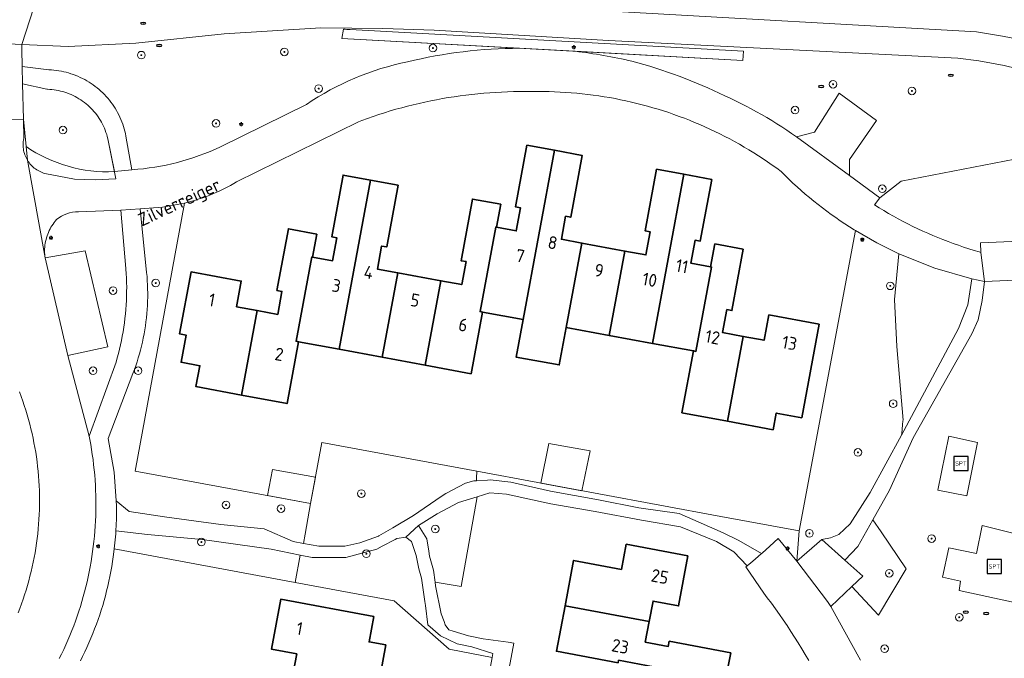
# Model space of a CAD drawing. Header units: metres. Extents: x 152610 to 160096, y 456114 to 462495.
# Tile 617 of 656: x 158727 to 158831, y 460852 to 460919. Entities that reach past the tile are written whole.
import ezdxf
from ezdxf.enums import TextEntityAlignment as Align

# ---------------------------------------------------------------- set-up
doc = ezdxf.new("R2010")
doc.units = ezdxf.units.M
doc.header["$LTSCALE"] = 0.5
doc.layers.get('0').update_dxf_attribs({"linetype": 'CONTINUOUS'})
for name, color, linetype, lineweight in [('B-PV-GR-BEPLANTING_CULTUUR_BOSPLANTSOEN-GV', 251, 'CONTINUOUS', 18), ('B-PV-GR-BEPLANTING_CULTUUR_HEESTERS-GV', 251, 'CONTINUOUS', 18), ('B-PV-GR-BOOM-S', 251, 'CONTINUOUS', 25), ('B-PV-GR-HAAG-GV', 251, 'CONTINUOUS', 13), ('B-PV-IE-MEUBILAIR-S', 251, 'CONTINUOUS', 25), ('B-PV-IE-MEUBILAIR_WEGMEUBILAIR-S', 251, 'CONTINUOUS', 25), ('B-PV-OG-BEBOUWING-GV', 6, 'CONTINUOUS', 35), ('B-PV-OG-BEBOUWING-T18', 1, 'CONTINUOUS', 18), ('B-PV-OG-BEBOUWING_SCHUUR-GV', 251, 'CONTINUOUS', 18), ('B-PV-OG-TERREIN_BEGROEID-GV', 251, 'CONTINUOUS', 18), ('B-PV-OG-TOPOGRAFIE-T18', 1, 'CONTINUOUS', 18), ('B-PV-VH-GESLOTENVERHARDING_ASFALT-GV', 251, 'CONTINUOUS', 18), ('B-PV-VH-GESLOTENVERHARDING_KUNSTSTOF-GV', 251, 'CONTINUOUS', 18), ('B-PV-VH-HALFVERHARDING_GRAVEL-GV', 251, 'CONTINUOUS', 18), ('B-PV-VH-ONVERHARD_ZAND-GV', 251, 'CONTINUOUS', 18), ('B-PV-VH-OPENVERHARDING_BETONSTRAATSTEEN-GV', 251, 'CONTINUOUS', 18), ('B-PV-VH-OPENVERHARDING_STRAATBAKSTEEN-GV', 251, 'CONTINUOUS', 18), ('B-PV-VH-OPENVERHARDING_TEGEL-GV', 251, 'CONTINUOUS', 18)]:
    doc.layers.add(name, color=color, linetype=linetype, lineweight=lineweight)
doc.styles.add('NLCS-ISO', font='NLCS-ISO.ttf')
doc.styles.add('NLCS-ISO-M750-T18', font='NLCS-ISO.ttf', dxfattribs={"height": 1.35})

# ---------------------------------------------------------------- blocks, each defined once
blk = doc.blocks.new('SIE-MEUBILAIR_PAAL_LICHTMAST-SO')
for points in [[(-0.62, 0), (-1, 0)], [(-0.71, 0.71), (-0.44, 0.44)], [(0, 1), (0, 0.62)], [(0.44, 0.44), (0.71, 0.71)], [(1, 0), (0.62, 0)], [(-0.71, -0.71), (-0.44, -0.44)], [(0, -0.62), (0, -1)], [(0.44, -0.44), (0.71, -0.71)]]:
    blk.add_lwpolyline(points)
blk.add_circle((0, 0), 0.5)
blk = doc.blocks.new('SIE-MEUBILAIR_PUT_RIOOLPUT-SO')
blk.add_ellipse((0, 0), major_axis=(1.25, 0), ratio=0.54)
at = {"style": 'NLCS-ISO'}
blk.add_text('ri', height=0.75, dxfattribs=at).set_placement((-0.04, 0.07), align=Align.MIDDLE_CENTER)
blk = doc.blocks.new('SIE-WEG_SPEELTOESTEL-SO')
at = {"flags": 128}
blk.add_lwpolyline([(-3.75, -3.75), (3.75, -3.75), (3.75, 3.75), (-3.75, 3.75)], close=True, dxfattribs=at)
at = {"style": 'NLCS-ISO'}
blk.add_text('SPT', height=2.25, dxfattribs=at).set_placement((0, 0), align=Align.MIDDLE_CENTER)
blk = doc.blocks.new('SGR-BOOM_GBKN-SO')
at = {"linetype": 'ByBlock', "lineweight": 18}
h = blk.add_hatch(color=0, dxfattribs=at)
h.dxf.hatch_style = 1
edge = h.paths.add_edge_path()
edge.add_arc((0, 0), 0.25, 0, 360)
at = {"color": 0, "linetype": 'ByBlock', "lineweight": 18}
for radius in [2, 0.25]:
    blk.add_circle((0, 0), radius, dxfattribs=at)
at = {"color": 0, "linetype": 'ByBlock', "lineweight": 18, "style": 'NLCS-ISO'}
blk.add_attdef('SOORT', (2.5, 0), '', height=1.5, dxfattribs=at)

msp = doc.modelspace()

# ---------------------------------------------------------------- linework, layer by layer
at = {"layer": 'B-PV-GR-BEPLANTING_CULTUUR_BOSPLANTSOEN-GV', "flags": 128}
for points in [[(158833.368, 460913.576), (158830.771, 460914.19), (158828.098, 460914.697), (158825.898, 460914.967), (158789.172, 460916.839), (158770.871, 460917.926), (158765.477, 460918.102), (158758.971, 460918.164), (158748.796, 460917.535), (158739.525, 460916.563), (158732.42, 460916.182), (158727.543, 460916.422), (158727.554, 460915.882), (158727.591, 460914.086), (158730.38, 460913.75), (158730.401, 460913.749), (158730.662, 460913.735), (158730.923, 460913.713), (158731.183, 460913.683), (158731.442, 460913.645), (158731.7, 460913.599), (158731.956, 460913.545), (158732.21, 460913.484), (158732.463, 460913.414), (158732.713, 460913.337), (158732.961, 460913.253), (158733.206, 460913.161), (158733.448, 460913.061), (158733.687, 460912.954), (158733.922, 460912.84), (158734.154, 460912.718), (158734.382, 460912.59), (158734.606, 460912.455), (158734.826, 460912.313), (158735.042, 460912.164), (158735.253, 460912.009), (158735.459, 460911.847), (158735.659, 460911.679), (158735.855, 460911.506), (158736.045, 460911.326), (158736.23, 460911.14), (158736.409, 460910.949), (158736.582, 460910.753), (158736.749, 460910.551), (158736.91, 460910.345), (158737.064, 460910.133), (158737.212, 460909.917), (158737.353, 460909.697), (158737.488, 460909.472), (158737.615, 460909.243), (158737.735, 460909.011), (158737.848, 460908.775), (158737.954, 460908.535), (158738.053, 460908.293), (158738.144, 460908.047), (158738.228, 460907.799), (158738.304, 460907.549), (158738.372, 460907.296), (158738.432, 460907.041), (158738.485, 460906.785), (158739.119, 460903.242)], [(158779.831, 460916.011), (158761.168, 460917.036), (158761.332, 460918.027), (158761.508, 460918.013), (158761.684, 460917.999), (158761.859, 460917.984), (158762.035, 460917.969), (158803.368, 460915.708), (158803.305, 460914.722), (158785.679, 460915.69)], [(158801.414, 460911.012), (158801.976, 460910.751), (158802.535, 460910.482), (158803.09, 460910.207), (158803.641, 460909.924), (158804.189, 460909.634), (158804.733, 460909.337), (158805.273, 460909.033), (158805.809, 460908.722), (158806.341, 460908.404), (158806.869, 460908.079), (158807.393, 460907.748), (158807.913, 460907.409), (158808.427, 460907.065), (158808.938, 460906.713)], [(158808.938, 460906.713), (158810.843, 460907.2), (158813.424, 460911.284), (158817.356, 460908.402), (158814.524, 460904.32), (158814.512, 460902.619), (158817.697, 460900.293), (158819.95, 460902.029), (158834.065, 460904.791)], [(158748.431, 460905.648), (158757.464, 460910.114)]]:
    msp.add_lwpolyline(points, dxfattribs=at)
at = {"layer": 'B-PV-GR-BEPLANTING_CULTUUR_BOSPLANTSOEN-GV'}
for points in [[(158768.074, 460914.589, -0.0586838), (158779.831, 460916.011)], [(158785.679, 460915.69, -0.0298422), (158791.649, 460914.648)], [(158757.464, 460910.114, -0.0996293), (158768.074, 460914.589)], [(158791.649, 460914.648, -0.0491643), (158801.414, 460911.012)], [(158739.119, 460903.242, 0.0930047), (158748.431, 460905.648)]]:
    msp.add_lwpolyline(points, format="xyb", dxfattribs=at)
at = {"layer": 'B-PV-GR-BEPLANTING_CULTUUR_BOSPLANTSOEN-GV', "flags": 128}
for points in [[(158757.886, 460868.168), (158739.452, 460871.573), (158744.652, 460899.727), (158742.34, 460899.3), (158739.993, 460899.146), (158740.662, 460892.451), (158740.663, 460892.438), (158740.701, 460892.008), (158740.731, 460891.576), (158740.752, 460891.144), (158740.766, 460890.712), (158740.772, 460890.28), (158740.77, 460889.848), (158740.759, 460889.416), (158740.741, 460888.984), (158740.715, 460888.552), (158740.681, 460888.121), (158740.638, 460887.691), (158740.588, 460887.261), (158740.53, 460886.833), (158740.464, 460886.406), (158740.39, 460885.98), (158740.308, 460885.555), (158740.219, 460885.132), (158740.122, 460884.711), (158740.016, 460884.292), (158739.903, 460883.874), (158739.783, 460883.459), (158739.654, 460883.046), (158739.519, 460882.636), (158739.375, 460882.228), (158739.224, 460881.823), (158736.623, 460874.977), (158737.236, 460871.465), (158737.447, 460868.425), (158738.816, 460867.321), (158742.785, 460866.739), (158748.454, 460865.953), (158752.998, 460865.506), (158756.057, 460864.163), (158757.132, 460863.967), (158757.3, 460864.939)], [(158817.383, 460895.554), (158815.137, 460896.84), (158809.223, 460865.277), (158808.962, 460862.089), (158811.619, 460864.376), (158812.51, 460864.557), (158813.404, 460864.916), (158814.567, 460866.036), (158816.666, 460869.307), (158819.976, 460875.329), (158820.003, 460875.531), (158820.052, 460875.972), (158820.094, 460876.414), (158820.128, 460876.857), (158820.142, 460876.91), (158819.483, 460884.679), (158819.251, 460889.592), (158819.704, 460894.409)], [(158775.361, 460871.55), (158775.323, 460870.836), (158775.308, 460870.558), (158776.48, 460870.628), (158776.756, 460870.645), (158778.92, 460870.391), (158783.105, 460869.443), (158788.135, 460868.535), (158792.377, 460867.705), (158796.619, 460867.092), (158801.244, 460865.082), (158802.874, 460864.286), (158805.265, 460862.901), (158805.325, 460862.955), (158806.125, 460863.671), (158807.019, 460864.471), (158808.962, 460862.089), (158809.223, 460865.277), (158800.985, 460866.803)], [(158817.826, 460865.186), (158816.978, 460866.446), (158815.398, 460863.645), (158814.014, 460862.217), (158815.894, 460860.522), (158814.753, 460859.431), (158817.547, 460856.406), (158820.447, 460861.287)], [(158756.79, 460862.741), (158753.757, 460863.342), (158746.493, 460864.361), (158740.74, 460864.915), (158737.422, 460865.288), (158737.407, 460864.974), (158737.265, 460863.401), (158756.251, 460859.866)]]:
    msp.add_lwpolyline(points, close=True, dxfattribs=at)
at = {"layer": 'B-PV-GR-BEPLANTING_CULTUUR_HEESTERS-GV'}
msp.add_lwpolyline([(158733.494, 460898.833, 0.176805), (158731.192, 460897.996)], format="xyb", dxfattribs=at)
at = {"layer": 'B-PV-GR-BEPLANTING_CULTUUR_HEESTERS-GV', "flags": 128}
for points in [[(158732.387, 460883.708), (158734.622, 460875.22), (158737.451, 460883.004), (158737.579, 460883.457), (158737.7, 460883.913), (158737.813, 460884.371), (158737.918, 460884.83), (158738.015, 460885.291), (158738.104, 460885.754), (158738.186, 460886.218), (158738.259, 460886.684), (158738.325, 460887.151), (158738.383, 460887.619), (158738.433, 460888.087), (158738.475, 460888.557), (158738.508, 460889.027), (158738.534, 460889.497), (158738.552, 460889.968), (158738.562, 460890.44), (158738.564, 460890.911), (158738.558, 460891.382), (158738.544, 460891.853), (158738.522, 460892.324), (158738.492, 460892.795), (158738.487, 460892.858), (158737.967, 460898.983), (158733.494, 460898.833)], [(158731.192, 460897.996), (158731.063, 460897.844), (158730.94, 460897.688), (158730.823, 460897.526), (158730.713, 460897.36), (158730.61, 460897.19), (158730.514, 460897.016), (158730.424, 460896.838), (158730.342, 460896.656), (158730.267, 460896.472), (158730.2, 460896.284), (158730.14, 460896.094), (158730.089, 460895.902), (158730.044, 460895.708), (158730.008, 460895.512), (158729.979, 460895.315), (158729.959, 460895.117), (158729.946, 460894.918), (158729.942, 460894.719), (158729.945, 460894.52), (158729.956, 460894.321), (158729.976, 460894.123), (158729.996, 460893.971), (158734.19, 460894.722), (158736.594, 460884.621), (158732.387, 460883.708)]]:
    msp.add_lwpolyline(points, dxfattribs=at)
at = {"layer": 'B-PV-GR-HAAG-GV', "flags": 128}
for points in [[(158761.508, 460918.013), (158761.332, 460918.027), (158761.168, 460917.036), (158803.305, 460914.722), (158803.368, 460915.708), (158762.035, 460917.969), (158761.859, 460917.984), (158761.684, 460917.999)], [(158730.165, 460911.7), (158727.629, 460912.266), (158727.707, 460908.55), (158727.75, 460906.524), (158727.721, 460906.368), (158727.7, 460906.211), (158727.686, 460906.054), (158727.681, 460905.895), (158727.684, 460905.737), (158727.694, 460905.579), (158727.713, 460905.422), (158727.74, 460905.266), (158727.774, 460905.111), (158727.816, 460904.959), (158727.866, 460904.808), (158727.924, 460904.661), (158727.988, 460904.516), (158728.06, 460904.375), (158728.13, 460904.253), (158728.215, 460904.119), (158728.307, 460903.99), (158728.405, 460903.866), (158728.509, 460903.747), (158728.619, 460903.633), (158728.735, 460903.525), (158728.856, 460903.423), (158728.982, 460903.327), (158729.113, 460903.237), (158729.248, 460903.155), (158729.387, 460903.079), (158729.53, 460903.01), (158729.676, 460902.949), (158729.825, 460902.895), (158729.964, 460902.852), (158733.09, 460902.255), (158735.26, 460902.189), (158737.43, 460902.271), (158736.582, 460906.499), (158736.526, 460906.724), (158736.462, 460906.947), (158736.39, 460907.167), (158736.311, 460907.385), (158736.224, 460907.6), (158736.13, 460907.812), (158736.028, 460908.021), (158735.92, 460908.226), (158735.804, 460908.427), (158735.682, 460908.624), (158735.553, 460908.817), (158735.418, 460909.005), (158735.275, 460909.188), (158735.127, 460909.366), (158734.973, 460909.539), (158734.813, 460909.707), (158734.647, 460909.869), (158734.475, 460910.025), (158734.299, 460910.175), (158734.117, 460910.319), (158733.93, 460910.457), (158733.739, 460910.588), (158733.543, 460910.712), (158733.343, 460910.83), (158733.14, 460910.941), (158732.932, 460911.044), (158732.721, 460911.141), (158732.507, 460911.23), (158732.29, 460911.311), (158732.07, 460911.385), (158731.848, 460911.452), (158731.624, 460911.511), (158731.398, 460911.562), (158731.17, 460911.605), (158730.94, 460911.64), (158730.71, 460911.667), (158730.479, 460911.687), (158730.247, 460911.698)]]:
    msp.add_lwpolyline(points, close=True, dxfattribs=at)
at = {"layer": 'B-PV-OG-BEBOUWING-GV', "flags": 128}
for points in [[(158783.515, 460905.288), (158780.623, 460905.823), (158779.419, 460899.328), (158779.951, 460899.23), (158779.502, 460896.809), (158777.436, 460897.192), (158777.337, 460897.21), (158775.694, 460888.335), (158775.96, 460888.286), (158780.221, 460887.498)], [(158786.392, 460895.534), (158784.236, 460895.933), (158784.685, 460898.354), (158785.216, 460898.254), (158786.419, 460904.75), (158783.515, 460905.288), (158780.221, 460887.498), (158779.487, 460883.534), (158784.018, 460882.722), (158784.748, 460886.66)], [(158764.181, 460902.15), (158761.31, 460902.682), (158760.108, 460896.196), (158760.64, 460896.098), (158760.192, 460893.677), (158758.103, 460894.066), (158758.004, 460894.084), (158756.362, 460885.215), (158756.633, 460885.165), (158760.89, 460884.374)], [(158797.097, 460902.773), (158794.24, 460903.302), (158793.041, 460896.809), (158793.57, 460896.71), (158793.122, 460894.289), (158790.918, 460894.697), (158789.275, 460885.822), (158793.803, 460884.985)], [(158800.028, 460902.231), (158797.097, 460902.773), (158793.803, 460884.985), (158798.104, 460884.189), (158798.37, 460884.14), (158800.012, 460893.014), (158799.914, 460893.032), (158797.846, 460893.414), (158798.294, 460895.835), (158798.826, 460895.737)], [(158767.086, 460901.611), (158764.181, 460902.15), (158760.89, 460884.374), (158765.415, 460883.533), (158767.058, 460892.404), (158764.906, 460892.802), (158765.354, 460895.223), (158765.886, 460895.125)], [(158777.884, 460899.613), (158774.892, 460900.166), (158773.691, 460893.681), (158774.222, 460893.583), (158773.774, 460891.162), (158771.585, 460891.567), (158769.942, 460882.692), (158774.758, 460881.797), (158775.96, 460888.286), (158775.694, 460888.335), (158777.337, 460897.21), (158777.436, 460897.192)], [(158758.553, 460896.483), (158755.553, 460897.041), (158754.348, 460890.555), (158754.882, 460890.457), (158754.431, 460888.035), (158752.266, 460888.437), (158750.622, 460879.562), (158755.426, 460878.669), (158756.633, 460885.165), (158756.362, 460885.215), (158758.004, 460894.084), (158758.103, 460894.066)], [(158790.918, 460894.697), (158786.392, 460895.534), (158784.748, 460886.66), (158789.275, 460885.822)], [(158803.353, 460894.901), (158800.362, 460895.452), (158799.914, 460893.032), (158800.012, 460893.014), (158798.37, 460884.14), (158798.104, 460884.189), (158796.902, 460877.691), (158801.694, 460876.803), (158803.349, 460885.718), (158801.179, 460886.12), (158801.626, 460888.541), (158802.16, 460888.442)], [(158752.266, 460888.437), (158750.11, 460888.838), (158750.609, 460891.53), (158745.333, 460892.505), (158744.128, 460885.99), (158744.806, 460885.865), (158744.282, 460883.008), (158746.254, 460882.641), (158745.847, 460880.449), (158750.622, 460879.562)], [(158771.585, 460891.567), (158767.058, 460892.404), (158765.415, 460883.533), (158769.942, 460882.692)], [(158811.309, 460887.004), (158806.038, 460887.978), (158805.544, 460885.312), (158803.349, 460885.718), (158801.694, 460876.803), (158806.487, 460875.915), (158806.809, 460877.669), (158809.488, 460877.173)], [(158797.538, 460862.647), (158791.051, 460863.869), (158790.551, 460861.224), (158785.525, 460862.174), (158784.625, 460857.418), (158793.464, 460855.752), (158793.87, 460857.899), (158796.55, 460857.394)], [(158764.532, 460856.277), (158754.757, 460858.086), (158753.79, 460852.845), (158756.441, 460852.354), (158756.038, 460850.172), (158764.9, 460848.529), (158765.781, 460853.294), (158764.039, 460853.614)], [(158793.464, 460855.752), (158784.625, 460857.418), (158783.721, 460852.636), (158790.189, 460851.412), (158790.24, 460851.68), (158799.07, 460850.016), (158799.052, 460849.919), (158801.46, 460849.463), (158802.026, 460852.451), (158795.567, 460853.671), (158795.467, 460853.14), (158793.056, 460853.597)]]:
    msp.add_lwpolyline(points, close=True, dxfattribs=at)
at = {"layer": 'B-PV-OG-BEBOUWING_SCHUUR-GV', "flags": 128}
for points in [[(158787.273, 460873.707), (158782.917, 460874.453), (158782.078, 460870.306), (158786.397, 460869.505)], [(158758.4, 460870.938), (158753.897, 460871.75), (158753.371, 460869.002), (158757.886, 460868.168)]]:
    msp.add_lwpolyline(points, close=True, dxfattribs=at)
at = {"layer": 'B-PV-OG-TERREIN_BEGROEID-GV', "flags": 128}
for points in [[(158789.416, 460919.91), (158827.865, 460917.746), (158830.581, 460917.292), (158833.145, 460916.776), (158835.459, 460916.183), (158837.138, 460916.113), (158837.249, 460916.106), (158837.39, 460919.005), (158837.202, 460919.016)], [(158834.065, 460904.791), (158819.95, 460902.029), (158817.697, 460900.293), (158817.142, 460899.547), (158817.63, 460899.24), (158818.122, 460898.941), (158818.619, 460898.648), (158819.119, 460898.362), (158819.624, 460898.083), (158820.132, 460897.811), (158820.644, 460897.546), (158821.159, 460897.288), (158821.679, 460897.038), (158822.201, 460896.795), (158822.727, 460896.558), (158823.256, 460896.33), (158823.788, 460896.108), (158824.323, 460895.894), (158824.862, 460895.688), (158825.402, 460895.489), (158825.946, 460895.297), (158826.492, 460895.113), (158827.041, 460894.937), (158827.592, 460894.768), (158828.146, 460894.607), (158828.314, 460894.56), (158828.271, 460895.561), (158838.131, 460895.989)], [(158840.75, 460848.789), (158832.705, 460853.588), (158834.226, 460857.298), (158834.852, 460861.862), (158836.952, 460864.113), (158839.266, 460866.44), (158841.636, 460867.19), (158841.284, 460870.218), (158840.042, 460880.442), (158838.342, 460891.921), (158828.692, 460891.505), (158828.462, 460889.49), (158828.016, 460887.467), (158827.366, 460885.991), (158821.197, 460875.06), (158818.73, 460869.552), (158816.978, 460866.446), (158817.826, 460865.186), (158820.447, 460861.287), (158817.547, 460856.406), (158814.753, 460859.431), (158812.557, 460857.333), (158815.659, 460851.682)]]:
    msp.add_lwpolyline(points, dxfattribs=at)
for points in [[(158823.472, 460892.912), (158819.704, 460894.409), (158819.251, 460889.592), (158819.483, 460884.679), (158820.142, 460876.91), (158820.128, 460876.857), (158820.094, 460876.414), (158820.052, 460875.972), (158820.003, 460875.531), (158819.976, 460875.329), (158820.236, 460875.801), (158825.968, 460886.549), (158826.944, 460889.045), (158827.368, 460891.79)], [(158775.361, 460871.55), (158759.074, 460874.567), (158757.886, 460868.168), (158757.3, 460864.939), (158757.132, 460863.967), (158758.739, 460863.675), (158760.398, 460863.674), (158761.49, 460863.673), (158763.044, 460864.021), (158765.024, 460864.742), (158765.073, 460864.76), (158766.521, 460865.614), (158768.694, 460866.896), (158771.62, 460868.883), (158772.087, 460869.2), (158774.168, 460870.306), (158775.047, 460870.542), (158775.308, 460870.558), (158775.323, 460870.836)], [(158823.792, 460869.544), (158824.949, 460875.234), (158827.954, 460874.573), (158826.838, 460868.972)], [(158775.374, 460868.869), (158773.413, 460868.27), (158771.193, 460867.086), (158769.214, 460865.831), (158770.101, 460864.435), (158770.304, 460863.135), (158770.386, 460862.634), (158770.807, 460861.146), (158770.97, 460859.902), (158773.694, 460859.42)], [(158827.844, 460862.909), (158828.463, 460865.84), (158833.485, 460864.599), (158832.855, 460861.864), (158834.581, 460861.61), (158833.954, 460857.304), (158826.029, 460859.017), (158826.185, 460859.989), (158824.269, 460860.414), (158824.94, 460863.511)], [(158756.79, 460862.741), (158756.251, 460859.866), (158766.672, 460857.926), (158772.455, 460852.842), (158776.955, 460851.987), (158777.022, 460852.4), (158774.842, 460853.096), (158773.275, 460853.418), (158771.546, 460854.254), (158770.217, 460855.417), (158769.965, 460857.422), (158769.9, 460857.855), (158769.534, 460860.293), (158769.274, 460861.291), (158768.976, 460862.682), (158768.477, 460864.148), (158767.883, 460864.61), (158766.957, 460864.463), (158766.76, 460864.361), (158765.402, 460863.661), (158764.843, 460863.373), (158761.586, 460862.472), (158758.067, 460862.488)]]:
    msp.add_lwpolyline(points, close=True, dxfattribs=at)
at = {"layer": 'B-PV-VH-GESLOTENVERHARDING_ASFALT-GV', "flags": 128}
msp.add_lwpolyline([(158729.509, 460921.597), (158720.787, 460922.052), (158720.808, 460922.017), (158720.931, 460921.801), (158721.047, 460921.581), (158721.155, 460921.358), (158721.257, 460921.131), (158721.294, 460920.714), (158721.288, 460920.678), (158722.009, 460916.685), (158724.756, 460916.558), (158727.543, 460916.422), (158728.811, 460920.308), (158728.996, 460920.863), (158729.101, 460921.029), (158729.242, 460921.237), (158729.389, 460921.442)], close=True, dxfattribs=at)
for points in [[(158728.811, 460920.308), (158727.543, 460916.422), (158732.42, 460916.182), (158739.525, 460916.563), (158748.796, 460917.535), (158758.971, 460918.164), (158765.477, 460918.102), (158770.871, 460917.926), (158789.172, 460916.839), (158825.898, 460914.967), (158828.098, 460914.697), (158830.771, 460914.19), (158833.368, 460913.576)], [(158833.145, 460916.776), (158830.581, 460917.292), (158827.865, 460917.746), (158789.416, 460919.91)]]:
    msp.add_lwpolyline(points, dxfattribs=at)
at = {"layer": 'B-PV-VH-GESLOTENVERHARDING_KUNSTSTOF-GV', "flags": 128}
msp.add_lwpolyline([(158833.485, 460864.599), (158828.463, 460865.84), (158827.844, 460862.909), (158824.94, 460863.511), (158824.269, 460860.414), (158826.185, 460859.989), (158826.029, 460859.017), (158833.954, 460857.304), (158834.581, 460861.61), (158832.855, 460861.864)], close=True, dxfattribs=at)
at = {"layer": 'B-PV-VH-HALFVERHARDING_GRAVEL-GV', "flags": 128}
for points in [[(158828.692, 460891.505), (158827.368, 460891.79), (158826.944, 460889.045), (158825.968, 460886.549), (158820.236, 460875.801), (158819.976, 460875.329), (158816.666, 460869.307), (158814.567, 460866.036), (158813.404, 460864.916), (158812.51, 460864.557), (158811.619, 460864.376), (158814.014, 460862.217), (158815.398, 460863.645), (158816.978, 460866.446), (158818.73, 460869.552), (158821.197, 460875.06), (158827.366, 460885.991), (158828.016, 460887.467), (158828.462, 460889.49)], [(158771.193, 460867.086), (158773.413, 460868.27), (158775.374, 460868.869), (158776.706, 460869.276), (158778.463, 460869.137), (158783.133, 460868.128), (158787.771, 460867.315), (158792.663, 460866.411), (158796.742, 460865.719), (158800.53, 460864.151), (158802.361, 460863.078), (158803.76, 460861.601), (158804.126, 460861.908), (158804.609, 460862.314), (158805.265, 460862.901), (158802.874, 460864.286), (158801.244, 460865.082), (158796.619, 460867.092), (158792.377, 460867.705), (158788.135, 460868.535), (158783.105, 460869.443), (158778.92, 460870.391), (158776.756, 460870.645), (158776.48, 460870.628), (158775.308, 460870.558), (158775.047, 460870.542), (158774.168, 460870.306), (158772.087, 460869.2), (158771.62, 460868.883), (158768.694, 460866.896), (158766.521, 460865.614), (158765.073, 460864.76), (158765.024, 460864.742), (158763.044, 460864.021), (158761.49, 460863.673), (158760.398, 460863.674), (158758.739, 460863.675), (158757.132, 460863.967), (158756.057, 460864.163), (158752.998, 460865.506), (158748.454, 460865.953), (158742.785, 460866.739), (158738.816, 460867.321), (158737.447, 460868.425), (158737.483, 460867.909), (158737.487, 460867.23), (158737.48, 460866.551), (158737.422, 460865.288), (158740.74, 460864.915), (158746.493, 460864.361), (158753.757, 460863.342), (158756.79, 460862.741), (158758.067, 460862.488), (158761.586, 460862.472), (158764.843, 460863.373), (158765.402, 460863.661), (158766.76, 460864.361), (158766.957, 460864.463), (158767.883, 460864.61), (158769.214, 460865.831)]]:
    msp.add_lwpolyline(points, close=True, dxfattribs=at)
at = {"layer": 'B-PV-VH-ONVERHARD_ZAND-GV', "flags": 128}
msp.add_lwpolyline([(158779.831, 460916.011), (158785.679, 460915.69), (158803.305, 460914.722), (158803.368, 460915.708), (158762.035, 460917.969), (158761.859, 460917.984), (158761.684, 460917.999), (158761.508, 460918.013), (158761.332, 460918.027), (158761.168, 460917.036)], close=True, dxfattribs=at)
for points in [[(158727.629, 460912.266), (158727.707, 460908.55), (158727.989, 460905.686)], [(158737.275, 460903.042), (158736.582, 460906.499), (158736.526, 460906.724), (158736.462, 460906.947), (158736.39, 460907.167), (158736.311, 460907.385), (158736.224, 460907.6), (158736.13, 460907.812), (158736.028, 460908.021), (158735.92, 460908.226), (158735.804, 460908.427), (158735.682, 460908.624), (158735.553, 460908.817), (158735.418, 460909.005), (158735.275, 460909.188), (158735.127, 460909.366), (158734.973, 460909.539), (158734.813, 460909.707), (158734.647, 460909.869), (158734.475, 460910.025), (158734.299, 460910.175), (158734.117, 460910.319), (158733.93, 460910.457), (158733.739, 460910.588), (158733.543, 460910.712), (158733.343, 460910.83), (158733.14, 460910.941), (158732.932, 460911.044), (158732.721, 460911.141), (158732.507, 460911.23), (158732.29, 460911.311), (158732.07, 460911.385), (158731.848, 460911.452), (158731.624, 460911.511), (158731.398, 460911.562), (158731.17, 460911.605), (158730.94, 460911.64), (158730.71, 460911.667), (158730.479, 460911.687), (158730.247, 460911.698), (158730.165, 460911.7), (158727.629, 460912.266)]]:
    msp.add_lwpolyline(points, dxfattribs=at)
at = {"layer": 'B-PV-VH-ONVERHARD_ZAND-GV'}
msp.add_lwpolyline([(158727.989, 460905.686, 0.1634657), (158737.275, 460903.042)], format="xyb", dxfattribs=at)
at = {"layer": 'B-PV-VH-OPENVERHARDING_BETONSTRAATSTEEN-GV', "flags": 128}
for points in [[(158724.756, 460916.558), (158722.009, 460916.685), (158721.926, 460915.382), (158721.861, 460914.033), (158721.826, 460913.067), (158721.802, 460912.112), (158721.802, 460912.1), (158721.785, 460909.955), (158721.81, 460908.451), (158727.707, 460908.55), (158727.629, 460912.266), (158727.591, 460914.086), (158727.554, 460915.882), (158727.543, 460916.422)], [(158817.356, 460908.402), (158813.424, 460911.284), (158810.843, 460907.2), (158808.938, 460906.713), (158814.512, 460902.619), (158814.524, 460904.32)]]:
    msp.add_lwpolyline(points, close=True, dxfattribs=at)
at = {"layer": 'B-PV-VH-OPENVERHARDING_BETONSTRAATSTEEN-GV'}
for points in [[(158779.831, 460916.011, 0.0586838), (158768.074, 460914.589)], [(158791.649, 460914.648, 0.0298422), (158785.679, 460915.69)], [(158768.074, 460914.589, 0.0996293), (158757.464, 460910.114)], [(158801.414, 460911.012, 0.0491643), (158791.649, 460914.648)], [(158737.275, 460903.042, -0.1634657), (158727.989, 460905.686)], [(158748.431, 460905.648, -0.0930047), (158739.119, 460903.242)], [(158731.192, 460897.996, -0.176805), (158733.494, 460898.833)]]:
    msp.add_lwpolyline(points, format="xyb", dxfattribs=at)
at = {"layer": 'B-PV-VH-OPENVERHARDING_BETONSTRAATSTEEN-GV', "flags": 128}
for points in [[(158785.679, 460915.69), (158779.831, 460916.011)], [(158733.494, 460898.833), (158737.967, 460898.983), (158739.993, 460899.146), (158742.34, 460899.3), (158744.652, 460899.727), (158745.039, 460899.826), (158745.423, 460899.932), (158745.806, 460900.047), (158746.186, 460900.169), (158746.564, 460900.298), (158746.938, 460900.435), (158747.311, 460900.58), (158747.68, 460900.732), (158748.046, 460900.891), (158748.409, 460901.058), (158748.768, 460901.231), (158749.124, 460901.413), (158749.476, 460901.601), (158749.824, 460901.796), (158750.115, 460901.966), (158762.923, 460908.295), (158763.288, 460908.431), (158763.877, 460908.644), (158764.468, 460908.85), (158765.062, 460909.048), (158765.659, 460909.238), (158766.257, 460909.421), (158766.859, 460909.596), (158767.462, 460909.763), (158768.067, 460909.923), (158768.675, 460910.074), (158769.284, 460910.218), (158769.895, 460910.355), (158770.508, 460910.483), (158771.122, 460910.604), (158771.738, 460910.716), (158772.355, 460910.821), (158772.974, 460910.918), (158773.594, 460911.007), (158774.214, 460911.089), (158774.836, 460911.162), (158775.459, 460911.227), (158776.082, 460911.284), (158776.707, 460911.334), (158777.331, 460911.375), (158777.956, 460911.408), (158778.582, 460911.434), (158779.208, 460911.451), (158779.834, 460911.46), (158780.46, 460911.462), (158781.086, 460911.455), (158781.194, 460911.457), (158781.776, 460911.464), (158782.359, 460911.462), (158782.941, 460911.453), (158783.523, 460911.436), (158784.105, 460911.41), (158784.687, 460911.377), (158785.268, 460911.335), (158785.848, 460911.286), (158786.428, 460911.229), (158787.006, 460911.164), (158787.584, 460911.09), (158788.161, 460911.009), (158788.737, 460910.92), (158789.311, 460910.823), (158789.884, 460910.718), (158790.455, 460910.606), (158791.025, 460910.485), (158791.593, 460910.357), (158792.16, 460910.221), (158792.724, 460910.077), (158793.287, 460909.925), (158793.847, 460909.766), (158794.405, 460909.599), (158794.96, 460909.424), (158795.514, 460909.242), (158796.064, 460909.052), (158796.612, 460908.855), (158797.158, 460908.65), (158797.7, 460908.438), (158798.239, 460908.218), (158798.776, 460907.991), (158799.309, 460907.756), (158799.839, 460907.514), (158800.365, 460907.265), (158800.888, 460907.009), (158801.408, 460906.745), (158801.924, 460906.475), (158802.436, 460906.197), (158802.944, 460905.913), (158803.448, 460905.621), (158803.948, 460905.323), (158804.444, 460905.017), (158804.936, 460904.705), (158805.423, 460904.386), (158805.906, 460904.061), (158806.385, 460903.729), (158806.859, 460903.39), (158807.328, 460903.045), (158807.737, 460902.637), (158808.151, 460902.235), (158808.571, 460901.838), (158808.997, 460901.448), (158809.428, 460901.063), (158809.864, 460900.684), (158810.305, 460900.312), (158810.751, 460899.945), (158811.203, 460899.585), (158811.659, 460899.231), (158812.121, 460898.883), (158812.587, 460898.542), (158813.058, 460898.207), (158813.533, 460897.879), (158814.013, 460897.558), (158814.497, 460897.243), (158814.985, 460896.935), (158815.137, 460896.84), (158817.383, 460895.554), (158819.704, 460894.409), (158823.472, 460892.912), (158827.368, 460891.79)], [(158827.368, 460891.79), (158828.692, 460891.505), (158828.314, 460894.56), (158828.146, 460894.607), (158827.592, 460894.768), (158827.041, 460894.937), (158826.492, 460895.113), (158825.946, 460895.297), (158825.402, 460895.489), (158824.862, 460895.688), (158824.323, 460895.894), (158823.788, 460896.108), (158823.256, 460896.33), (158822.727, 460896.558), (158822.201, 460896.795), (158821.679, 460897.038), (158821.159, 460897.288), (158820.644, 460897.546), (158820.132, 460897.811), (158819.624, 460898.083), (158819.119, 460898.362), (158818.619, 460898.648), (158818.122, 460898.941), (158817.63, 460899.24), (158817.142, 460899.547), (158817.697, 460900.293), (158814.512, 460902.619), (158808.938, 460906.713), (158808.427, 460907.065), (158807.913, 460907.409), (158807.393, 460907.748), (158806.869, 460908.079), (158806.341, 460908.404), (158805.809, 460908.722), (158805.273, 460909.033), (158804.733, 460909.337), (158804.189, 460909.634), (158803.641, 460909.924), (158803.09, 460910.207), (158802.535, 460910.482), (158801.976, 460910.751), (158801.414, 460911.012)], [(158757.464, 460910.114), (158748.431, 460905.648)], [(158727.989, 460905.686), (158728.13, 460904.253), (158729.996, 460893.971), (158729.976, 460894.123), (158729.956, 460894.321), (158729.945, 460894.52), (158729.942, 460894.719), (158729.946, 460894.918), (158729.959, 460895.117), (158729.979, 460895.315), (158730.008, 460895.512), (158730.044, 460895.708), (158730.089, 460895.902), (158730.14, 460896.094), (158730.2, 460896.284), (158730.267, 460896.472), (158730.342, 460896.656), (158730.424, 460896.838), (158730.514, 460897.016), (158730.61, 460897.19), (158730.713, 460897.36), (158730.823, 460897.526), (158730.94, 460897.688), (158731.063, 460897.844), (158731.192, 460897.996)], [(158739.119, 460903.242), (158737.275, 460903.042)]]:
    msp.add_lwpolyline(points, dxfattribs=at)
at = {"layer": 'B-PV-VH-OPENVERHARDING_STRAATBAKSTEEN-GV', "flags": 128}
for points in [[(158731.487, 460851.853), (158731.725, 460852.336), (158731.956, 460852.823), (158732.179, 460853.312), (158732.395, 460853.805), (158732.604, 460854.301), (158732.805, 460854.8), (158732.999, 460855.302), (158733.185, 460855.807), (158733.364, 460856.315), (158733.535, 460856.825), (158733.698, 460857.338), (158733.854, 460857.853), (158734.003, 460858.37), (158734.143, 460858.89), (158734.276, 460859.411), (158734.401, 460859.935), (158734.519, 460860.46), (158734.628, 460860.987), (158734.73, 460861.516), (158734.823, 460862.045), (158734.909, 460862.577), (158734.987, 460863.109), (158735.057, 460863.643), (158735.12, 460864.177), (158735.174, 460864.713), (158735.22, 460865.249), (158735.258, 460865.786), (158735.288, 460866.323), (158735.31, 460866.861), (158735.325, 460867.399), (158735.331, 460867.937), (158735.329, 460868.475), (158735.319, 460869.013), (158735.302, 460869.551), (158735.276, 460870.089), (158735.242, 460870.626), (158735.201, 460871.163), (158735.151, 460871.698), (158735.093, 460872.233), (158735.028, 460872.768), (158734.954, 460873.301), (158734.873, 460873.833), (158734.783, 460874.363), (158734.686, 460874.893), (158734.622, 460875.22), (158732.387, 460883.708), (158729.996, 460893.971), (158728.13, 460904.253), (158727.989, 460905.686), (158727.707, 460908.55), (158721.81, 460908.451)], [(158727.299, 460879.883), (158727.476, 460879.409), (158727.646, 460878.933), (158727.808, 460878.454), (158727.962, 460877.973), (158728.109, 460877.489), (158728.248, 460877.003), (158728.379, 460876.514), (158728.502, 460876.024), (158728.618, 460875.532), (158728.726, 460875.038), (158728.826, 460874.543), (158728.918, 460874.045), (158729.003, 460873.547), (158729.079, 460873.047), (158729.148, 460872.546), (158729.209, 460872.044), (158729.261, 460871.542), (158729.306, 460871.038), (158729.343, 460870.534), (158729.372, 460870.029), (158729.392, 460869.524), (158729.405, 460869.018), (158729.41, 460868.513), (158729.407, 460868.007), (158729.396, 460867.502), (158729.376, 460866.997), (158729.349, 460866.492), (158729.314, 460865.987), (158729.271, 460865.484), (158729.22, 460864.981), (158729.161, 460864.479), (158729.094, 460863.977), (158729.019, 460863.477), (158728.936, 460862.979), (158728.845, 460862.481), (158728.747, 460861.985), (158728.64, 460861.491), (158728.526, 460860.999), (158728.404, 460860.508), (158728.274, 460860.019), (158728.137, 460859.533), (158727.992, 460859.049), (158727.839, 460858.567), (158727.679, 460858.087), (158727.511, 460857.61), (158727.335, 460857.136), (158727.152, 460856.665)], [(158815.659, 460851.682), (158812.557, 460857.333), (158812.2, 460857.851), (158808.962, 460862.089), (158807.019, 460864.471), (158806.125, 460863.671), (158805.325, 460862.955), (158805.265, 460862.901), (158804.609, 460862.314), (158804.126, 460861.908), (158803.76, 460861.601), (158803.631, 460861.492), (158805.51, 460858.734), (158805.874, 460858.255), (158806.303, 460857.677), (158806.725, 460857.095), (158807.141, 460856.508), (158807.55, 460855.917), (158807.953, 460855.321), (158808.349, 460854.721), (158808.738, 460854.116), (158809.121, 460853.507), (158809.497, 460852.894), (158809.866, 460852.277), (158810.228, 460851.655)]]:
    msp.add_lwpolyline(points, dxfattribs=at)
msp.add_lwpolyline([(158736.594, 460884.621), (158734.19, 460894.722), (158729.996, 460893.971), (158732.387, 460883.708)], close=True, dxfattribs=at)
at = {"layer": 'B-PV-VH-OPENVERHARDING_TEGEL-GV', "flags": 128}
for points in [[(158727.591, 460914.086), (158727.629, 460912.266), (158730.165, 460911.7), (158730.247, 460911.698), (158730.479, 460911.687), (158730.71, 460911.667), (158730.94, 460911.64), (158731.17, 460911.605), (158731.398, 460911.562), (158731.624, 460911.511), (158731.848, 460911.452), (158732.07, 460911.385), (158732.29, 460911.311), (158732.507, 460911.23), (158732.721, 460911.141), (158732.932, 460911.044), (158733.14, 460910.941), (158733.343, 460910.83), (158733.543, 460910.712), (158733.739, 460910.588), (158733.93, 460910.457), (158734.117, 460910.319), (158734.299, 460910.175), (158734.475, 460910.025), (158734.647, 460909.869), (158734.813, 460909.707), (158734.973, 460909.539), (158735.127, 460909.366), (158735.275, 460909.188), (158735.418, 460909.005), (158735.553, 460908.817), (158735.682, 460908.624), (158735.804, 460908.427), (158735.92, 460908.226), (158736.028, 460908.021), (158736.13, 460907.812), (158736.224, 460907.6), (158736.311, 460907.385), (158736.39, 460907.167), (158736.462, 460906.947), (158736.526, 460906.724), (158736.582, 460906.499), (158737.275, 460903.042), (158739.119, 460903.242), (158738.485, 460906.785), (158738.432, 460907.041), (158738.372, 460907.296), (158738.304, 460907.549), (158738.228, 460907.799), (158738.144, 460908.047), (158738.053, 460908.293), (158737.954, 460908.535), (158737.848, 460908.775), (158737.735, 460909.011), (158737.615, 460909.243), (158737.488, 460909.472), (158737.353, 460909.697), (158737.212, 460909.917), (158737.064, 460910.133), (158736.91, 460910.345), (158736.749, 460910.551), (158736.582, 460910.753), (158736.409, 460910.949), (158736.23, 460911.14), (158736.045, 460911.326), (158735.855, 460911.506), (158735.659, 460911.679), (158735.459, 460911.847), (158735.253, 460912.009), (158735.042, 460912.164), (158734.826, 460912.313), (158734.606, 460912.455), (158734.382, 460912.59), (158734.154, 460912.718), (158733.922, 460912.84), (158733.687, 460912.954), (158733.448, 460913.061), (158733.206, 460913.161), (158732.961, 460913.253), (158732.713, 460913.337), (158732.463, 460913.414), (158732.21, 460913.484), (158731.956, 460913.545), (158731.7, 460913.599), (158731.442, 460913.645), (158731.183, 460913.683), (158730.923, 460913.713), (158730.662, 460913.735), (158730.401, 460913.749), (158730.38, 460913.75)], [(158841.475, 460892.801), (158841.112, 460896.119), (158838.131, 460895.989), (158828.271, 460895.561), (158828.314, 460894.56), (158828.692, 460891.505), (158838.342, 460891.921), (158839.546, 460891.973), (158840.043, 460891.995), (158841, 460892.036), (158841.555, 460892.06)], [(158827.954, 460874.573), (158824.949, 460875.234), (158823.792, 460869.544), (158826.838, 460868.972)], [(158814.014, 460862.217), (158811.619, 460864.376), (158808.962, 460862.089), (158812.2, 460857.851), (158812.557, 460857.333), (158814.753, 460859.431), (158815.894, 460860.522)]]:
    msp.add_lwpolyline(points, close=True, dxfattribs=at)
for points in [[(158733.696, 460851.62), (158733.932, 460852.088), (158734.161, 460852.56), (158734.382, 460853.035), (158734.596, 460853.513), (158734.803, 460853.995), (158735.003, 460854.48), (158735.195, 460854.968), (158735.379, 460855.459), (158735.556, 460855.952), (158735.726, 460856.448), (158735.888, 460856.947), (158736.042, 460857.448), (158736.189, 460857.951), (158736.328, 460858.457), (158736.459, 460858.965), (158736.582, 460859.474), (158736.698, 460859.986), (158736.806, 460860.499), (158736.906, 460861.013), (158736.998, 460861.53), (158737.083, 460862.047), (158737.159, 460862.566), (158737.227, 460863.086), (158737.265, 460863.401), (158737.407, 460864.974), (158737.422, 460865.288), (158737.48, 460866.551), (158737.487, 460867.23), (158737.483, 460867.909), (158737.447, 460868.425), (158737.236, 460871.465), (158736.623, 460874.977), (158739.224, 460881.823), (158739.375, 460882.228), (158739.519, 460882.636), (158739.654, 460883.046), (158739.783, 460883.459), (158739.903, 460883.874), (158740.016, 460884.292), (158740.122, 460884.711), (158740.219, 460885.132), (158740.308, 460885.555), (158740.39, 460885.98), (158740.464, 460886.406), (158740.53, 460886.833), (158740.588, 460887.261), (158740.638, 460887.691), (158740.681, 460888.121), (158740.715, 460888.552), (158740.741, 460888.984), (158740.759, 460889.416), (158740.77, 460889.848), (158740.772, 460890.28), (158740.766, 460890.712), (158740.752, 460891.144), (158740.731, 460891.576), (158740.701, 460892.008), (158740.663, 460892.438), (158740.662, 460892.451), (158739.993, 460899.146), (158737.967, 460898.983), (158738.487, 460892.858), (158738.492, 460892.795), (158738.522, 460892.324), (158738.544, 460891.853), (158738.558, 460891.382), (158738.564, 460890.911), (158738.562, 460890.44), (158738.552, 460889.968), (158738.534, 460889.497), (158738.508, 460889.027), (158738.475, 460888.557), (158738.433, 460888.087), (158738.383, 460887.619), (158738.325, 460887.151), (158738.259, 460886.684), (158738.186, 460886.218), (158738.104, 460885.754), (158738.015, 460885.291), (158737.918, 460884.83), (158737.813, 460884.371), (158737.7, 460883.913), (158737.579, 460883.457), (158737.451, 460883.004), (158734.622, 460875.22), (158734.686, 460874.893), (158734.783, 460874.363), (158734.873, 460873.833), (158734.954, 460873.301), (158735.028, 460872.768), (158735.093, 460872.233), (158735.151, 460871.698), (158735.201, 460871.163), (158735.242, 460870.626), (158735.276, 460870.089), (158735.302, 460869.551), (158735.319, 460869.013), (158735.329, 460868.475), (158735.331, 460867.937), (158735.325, 460867.399), (158735.31, 460866.861), (158735.288, 460866.323), (158735.258, 460865.786), (158735.22, 460865.249), (158735.174, 460864.713), (158735.12, 460864.177), (158735.057, 460863.643), (158734.987, 460863.109), (158734.909, 460862.577), (158734.823, 460862.045), (158734.73, 460861.516), (158734.628, 460860.987), (158734.519, 460860.46), (158734.401, 460859.935), (158734.276, 460859.411), (158734.143, 460858.89), (158734.003, 460858.37), (158733.854, 460857.853), (158733.698, 460857.338), (158733.535, 460856.825), (158733.364, 460856.315), (158733.185, 460855.807), (158732.999, 460855.302), (158732.805, 460854.8), (158732.604, 460854.301), (158732.395, 460853.805), (158732.179, 460853.312), (158731.956, 460852.823), (158731.725, 460852.336), (158731.487, 460851.853)], [(158769.837, 460803.042), (158779.226, 460853.47), (158778.637, 460853.571), (158776.02, 460853.943), (158774.467, 460854.241), (158772.86, 460854.728), (158772.409, 460854.865), (158772.038, 460855.418), (158771.908, 460855.75), (158771.597, 460856.55), (158771.021, 460859.513), (158770.97, 460859.902), (158770.807, 460861.146), (158770.386, 460862.634), (158770.304, 460863.135), (158770.101, 460864.435), (158769.214, 460865.831), (158767.883, 460864.61), (158768.477, 460864.148), (158768.976, 460862.682), (158769.274, 460861.291), (158769.534, 460860.293), (158769.9, 460857.855), (158769.965, 460857.422), (158770.217, 460855.417), (158771.546, 460854.254), (158773.275, 460853.418), (158774.842, 460853.096), (158777.022, 460852.4), (158776.955, 460851.987), (158767.504, 460801.431)]]:
    msp.add_lwpolyline(points, dxfattribs=at)

# ---------------------------------------------------------------- block references
at = {"layer": 'B-PV-GR-BOOM-S', "xscale": 0.2, "yscale": 0.2, "zscale": 0.2}
for p in [(158755.135, 460915.629), (158770.735, 460916.024), (158740.103, 460915.287), (158758.736, 460911.769), (158812.781, 460912.226), (158821.071, 460911.529), (158808.798, 460909.514), (158747.961, 460908.113), (158731.866, 460907.406), (158817.957, 460901.245), (158737.136, 460890.544), (158741.614, 460891.335), (158818.793, 460891.037), (158735.028, 460882.113), (158739.77, 460882.113), (158819.098, 460878.652), (158815.394, 460873.531), (158763.219, 460869.204), (158749.008, 460868.007), (158754.788, 460867.623), (158770.984, 460865.476), (158810.305, 460865.022), (158746.415, 460864.101), (158823.14, 460864.475), (158763.745, 460862.88), (158818.682, 460860.828), (158826.043, 460856.197), (158818.197, 460852.896)]:
    msp.add_blockref('SGR-BOOM_GBKN-SO', p, dxfattribs=at)
at = {"layer": 'B-PV-IE-MEUBILAIR-S', "xscale": 0.2, "yscale": 0.2, "zscale": 0.2}
for name, p in [('SIE-MEUBILAIR_PUT_RIOOLPUT-SO', (158740.297, 460918.631)), ('SIE-MEUBILAIR_PUT_RIOOLPUT-SO', (158741.969, 460916.3)), ('SIE-MEUBILAIR_PAAL_LICHTMAST-SO', (158785.546, 460916.119)), ('SIE-MEUBILAIR_PUT_RIOOLPUT-SO', (158825.16, 460913.162)), ('SIE-MEUBILAIR_PUT_RIOOLPUT-SO', (158811.536, 460911.987)), ('SIE-MEUBILAIR_PAAL_LICHTMAST-SO', (158750.593, 460908.026)), ('SIE-MEUBILAIR_PAAL_LICHTMAST-SO', (158730.603, 460896.096)), ('SIE-MEUBILAIR_PAAL_LICHTMAST-SO', (158815.857, 460895.893)), ('SIE-MEUBILAIR_PAAL_LICHTMAST-SO', (158735.557, 460863.662)), ('SIE-MEUBILAIR_PAAL_LICHTMAST-SO', (158808.01, 460863.429)), ('SIE-MEUBILAIR_PUT_RIOOLPUT-SO', (158826.746, 460856.737)), ('SIE-MEUBILAIR_PUT_RIOOLPUT-SO', (158828.88, 460856.59))]:
    msp.add_blockref(name, p, dxfattribs=at)
at = {"layer": 'B-PV-IE-MEUBILAIR_WEGMEUBILAIR-S', "xscale": 0.2, "yscale": 0.2, "zscale": 0.2}
for p in [(158826.216, 460872.365), (158829.725, 460861.54)]:
    msp.add_blockref('SIE-WEG_SPEELTOESTEL-SO', p, dxfattribs=at)

# ---------------------------------------------------------------- texts
at = {"layer": 'B-PV-OG-BEBOUWING-T18', "style": 'NLCS-ISO-M750-T18'}
for s, rotation, p in [('8', 349.5, (158783.32, 460895.58)), ('7', 349.5, (158779.92, 460894.189)), ('11', 349.5, (158796.915, 460893.101)), ('4', 349.5, (158763.988, 460892.453)), ('9', 349.5, (158788.2, 460892.657)), ('3', 349.5, (158760.597, 460891.06)), ('10', 349.5, (158793.52, 460891.673)), ('1', 349.5, (158747.517, 460889.559)), ('5', 349.5, (158768.867, 460889.527)), ('6', 349.5, (158773.913, 460886.934)), ('12', 349.6, (158800.128, 460885.639)), ('13', 349.5, (158808.219, 460885.033)), ('2', 349.5, (158754.588, 460883.85)), ('25', 349.3, (158794.587, 460860.483)), ('1', 349.6, (158756.732, 460855.012)), ('23', 349.3, (158790.426, 460853.148))]:
    msp.add_text(s, height=1.35, rotation=rotation, dxfattribs=at).set_placement(p, align=Align.MIDDLE)
at = {"layer": 'B-PV-OG-TOPOGRAFIE-T18', "style": 'NLCS-ISO-M750-T18'}
msp.add_text('Zilverreiger', height=1.35, rotation=25.1, dxfattribs=at).set_placement((158744.175, 460899.662), align=Align.MIDDLE)

doc.saveas('drawing.dxf')
